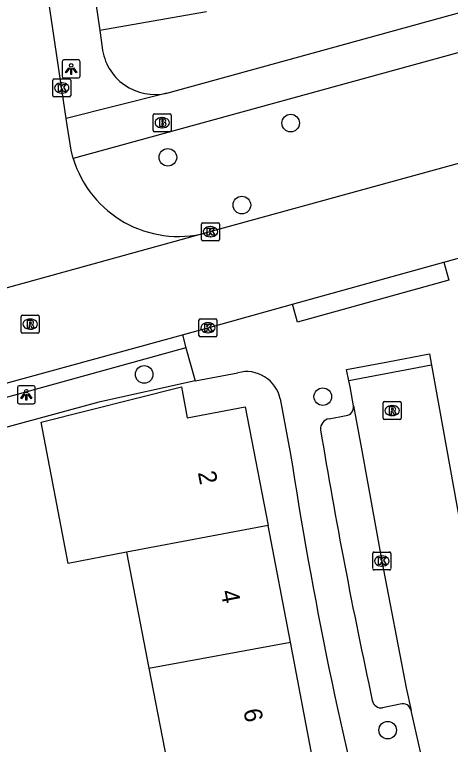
# Model space of a CAD drawing. Extents: x 159053 to 160041, y 380450 to 381422.
# Drawn here: x 159396.56 to 159420.77, y 380943.86 to 380984.43 of the extents above; entities that cross this region are included whole.
import ezdxf

# ---------------------------------------------------------------- set-up
doc = ezdxf.new("R2010")
doc.units = 0
for name, color, linetype in [('IMGEO_Boom', 7, 'Continuous'), ('IMGEO_Brandkraan', 7, 'Continuous'), ('IMGEO_Groenvoorziening', 7, 'Continuous'), ('IMGEO_Hek', 7, 'Continuous'), ('IMGEO_Kolk', 7, 'Continuous'), ('IMGEO_Lichtpunt', 7, 'Continuous'), ('IMGEO_Pand', 7, 'Continuous'), ('IMGEO_Pand_nummerreeks', 7, 'Continuous'), ('IMGEO_Rijbaan_lokaal_open', 7, 'Continuous'), ('IMGEO_Rioolput', 7, 'Continuous'), ('IMGEO_Voetpad_open', 7, 'Continuous')]:
    doc.layers.add(name, color=color, linetype=linetype)

msp = doc.modelspace()

# ---------------------------------------------------------------- linework, layer by layer
at = {"layer": 'IMGEO_Boom'}
for centre in [(159411.897, 380978.399), (159405.073, 380976.496), (159409.185, 380973.842), (159403.754, 380964.429), (159413.68, 380963.194), (159417.283, 380944.658)]:
    msp.add_circle(centre, 0.489, dxfattribs=at)
at = {"layer": 'IMGEO_Brandkraan'}
for p, q in [((159404.258, 380977.996), (159404.258, 380978.848)), ((159404.333, 380978.922), (159405.185, 380978.922)), ((159404.746, 380978.702), (159404.771, 380978.702)), ((159405.259, 380978.848), (159405.259, 380977.996)), ((159405.185, 380977.922), (159404.333, 380977.922)), ((159404.769, 380978.142), (159404.744, 380978.142))]:
    msp.add_line(p, q, dxfattribs=at)
for points in [[(159404.258, 380977.996), (159404.258, 380978.848)], [(159404.333, 380978.922), (159405.185, 380978.922)], [(159405.259, 380978.848), (159405.259, 380977.996)], [(159404.606, 380978.622), (159404.606, 380978.222), (159404.819, 380978.222)], [(159404.837, 380978.622), (159404.606, 380978.622)], [(159404.785, 380978.541), (159404.731, 380978.541), (159404.731, 380978.465)], [(159404.731, 380978.465), (159404.784, 380978.465)], [(159404.793, 380978.389), (159404.731, 380978.389), (159404.731, 380978.308)], [(159404.731, 380978.308), (159404.793, 380978.308)], [(159405.185, 380977.922), (159404.333, 380977.922)]]:
    msp.add_lwpolyline(points, dxfattribs=at)
for centre, radius, start, end in [((159404.335, 380978.846), 0.0765, 91.552, 178.448), ((159404.335, 380978.846), 0.0765, 91.552, 178.448), ((159405.183, 380978.846), 0.0765, 1.552, 88.448), ((159405.183, 380978.846), 0.0765, 1.552, 88.448), ((159404.786, 380978.503), 0.0379, 267.8285, 90.9355), ((159404.794, 380978.348), 0.0404, 269.8759, 90.5077), ((159404.825, 380978.473), 0.251, 268.6676, 293.5347), ((159404.841, 380978.477), 0.145, 59.4692, 91.5367), ((159404.866, 380978.524), 0.0922, 285.5137, 58.1501), ((159404.871, 380978.332), 0.105, 301.3115, 78.989), ((159404.335, 380977.998), 0.0765, 181.552, 268.448), ((159404.335, 380977.998), 0.0765, 181.552, 268.448), ((159405.183, 380977.998), 0.0765, 271.552, 358.448), ((159405.183, 380977.998), 0.0765, 271.552, 358.448)]:
    msp.add_arc(centre, radius, start, end, dxfattribs=at)
for centre, major_axis, ratio, start_param, end_param in [((159404.745, 380978.422), (-0.387, 0.002), 0.722429, 4.712389, 7.853982), ((159404.77, 380978.422), (-0.39, 0.002), 0.717154, 1.570796, 4.712389)]:
    msp.add_ellipse(centre, major_axis=major_axis, ratio=ratio, start_param=start_param, end_param=end_param, dxfattribs=at)
at = {"layer": 'IMGEO_Groenvoorziening'}
for points in [[(159407.214, 380984.584), (159401.289, 380983.538)], [(159406.59, 380964.068), (159401.237, 380962.888), (159388.835, 380959.508)]]:
    msp.add_lwpolyline(points, dxfattribs=at)
at = {"layer": 'IMGEO_Hek'}
msp.add_lwpolyline([(159406.59, 380964.068), (159401.237, 380962.888), (159388.835, 380959.508)], dxfattribs=at)
at = {"layer": 'IMGEO_Kolk'}
for p, q in [((159398.674, 380979.925), (159398.674, 380980.777)), ((159398.749, 380980.851), (159399.601, 380980.851)), ((159399.675, 380980.777), (159399.675, 380979.925)), ((159399.162, 380980.631), (159399.187, 380980.631)), ((159399.185, 380980.071), (159399.16, 380980.071)), ((159399.601, 380979.851), (159398.749, 380979.851)), ((159406.941, 380971.937), (159406.941, 380972.789)), ((159407.016, 380972.863), (159407.868, 380972.863)), ((159407.429, 380972.643), (159407.454, 380972.643)), ((159407.942, 380972.789), (159407.942, 380971.937)), ((159407.868, 380971.863), (159407.016, 380971.863)), ((159407.452, 380972.083), (159407.427, 380972.083)), ((159406.8, 380966.597), (159406.8, 380967.449)), ((159406.875, 380967.523), (159407.727, 380967.523)), ((159407.288, 380967.303), (159407.313, 380967.303)), ((159407.801, 380967.449), (159407.801, 380966.597)), ((159407.727, 380966.523), (159406.875, 380966.523)), ((159407.311, 380966.743), (159407.286, 380966.743)), ((159416.458, 380953.633), (159416.458, 380954.485)), ((159416.533, 380954.559), (159417.385, 380954.559)), ((159416.946, 380954.339), (159416.971, 380954.339)), ((159417.459, 380954.485), (159417.459, 380953.633)), ((159417.385, 380953.559), (159416.533, 380953.559)), ((159416.969, 380953.779), (159416.944, 380953.779))]:
    msp.add_line(p, q, dxfattribs=at)
for points in [[(159398.674, 380979.925), (159398.674, 380980.777)], [(159398.749, 380980.851), (159399.601, 380980.851)], [(159399.675, 380980.777), (159399.675, 380979.925)], [(159398.995, 380980.551), (159399.118, 380980.551), (159399.118, 380980.4), (159399.248, 380980.551), (159399.412, 380980.551), (159399.266, 380980.4), (159399.419, 380980.151), (159399.267, 380980.151), (159399.182, 380980.315), (159399.118, 380980.248), (159399.118, 380980.151), (159398.995, 380980.151), (159398.995, 380980.551)], [(159399.601, 380979.851), (159398.749, 380979.851)], [(159406.941, 380971.937), (159406.941, 380972.789)], [(159407.016, 380972.863), (159407.868, 380972.863)], [(159407.262, 380972.563), (159407.385, 380972.563), (159407.385, 380972.412), (159407.515, 380972.563), (159407.679, 380972.563), (159407.533, 380972.412), (159407.686, 380972.163), (159407.534, 380972.163), (159407.449, 380972.327), (159407.385, 380972.26), (159407.385, 380972.163), (159407.262, 380972.163), (159407.262, 380972.563)], [(159407.942, 380972.789), (159407.942, 380971.937)], [(159407.868, 380971.863), (159407.016, 380971.863)], [(159406.8, 380966.597), (159406.8, 380967.449)], [(159406.875, 380967.523), (159407.727, 380967.523)], [(159407.801, 380967.449), (159407.801, 380966.597)], [(159407.121, 380967.223), (159407.244, 380967.223), (159407.244, 380967.072), (159407.374, 380967.223), (159407.538, 380967.223), (159407.392, 380967.072), (159407.545, 380966.823), (159407.393, 380966.823), (159407.308, 380966.987), (159407.244, 380966.92), (159407.244, 380966.823), (159407.121, 380966.823), (159407.121, 380967.223)], [(159407.727, 380966.523), (159406.875, 380966.523)], [(159416.458, 380953.633), (159416.458, 380954.485)], [(159416.533, 380954.559), (159417.385, 380954.559)], [(159417.459, 380954.485), (159417.459, 380953.633)], [(159416.779, 380954.259), (159416.902, 380954.259), (159416.902, 380954.108), (159417.032, 380954.259), (159417.196, 380954.259), (159417.05, 380954.108), (159417.203, 380953.859), (159417.051, 380953.859), (159416.966, 380954.023), (159416.902, 380953.956), (159416.902, 380953.859), (159416.779, 380953.859), (159416.779, 380954.259)], [(159417.385, 380953.559), (159416.533, 380953.559)]]:
    msp.add_lwpolyline(points, dxfattribs=at)
for centre, start, end in [((159398.751, 380980.775), 91.552, 178.448), ((159398.751, 380980.775), 91.552, 178.448), ((159399.599, 380980.775), 1.552, 88.448), ((159399.599, 380980.775), 1.552, 88.448), ((159398.751, 380979.927), 181.552, 268.448), ((159398.751, 380979.927), 181.552, 268.448), ((159399.599, 380979.927), 271.552, 358.448), ((159399.599, 380979.927), 271.552, 358.448), ((159407.018, 380972.787), 91.552, 178.448), ((159407.018, 380972.787), 91.552, 178.448), ((159407.866, 380972.787), 1.552, 88.448), ((159407.866, 380972.787), 1.552, 88.448), ((159407.018, 380971.939), 181.552, 268.448), ((159407.018, 380971.939), 181.552, 268.448), ((159407.866, 380971.939), 271.552, 358.448), ((159407.866, 380971.939), 271.552, 358.448), ((159406.877, 380967.447), 91.552, 178.448), ((159406.877, 380967.447), 91.552, 178.448), ((159407.725, 380967.447), 1.552, 88.448), ((159407.725, 380967.447), 1.552, 88.448), ((159406.877, 380966.599), 181.552, 268.448), ((159406.877, 380966.599), 181.552, 268.448), ((159407.725, 380966.599), 271.552, 358.448), ((159407.725, 380966.599), 271.552, 358.448), ((159416.535, 380954.483), 91.552, 178.448), ((159416.535, 380954.483), 91.552, 178.448), ((159417.383, 380954.483), 1.552, 88.448), ((159417.383, 380954.483), 1.552, 88.448), ((159416.535, 380953.635), 181.552, 268.448), ((159416.535, 380953.635), 181.552, 268.448), ((159417.383, 380953.635), 271.552, 358.448), ((159417.383, 380953.635), 271.552, 358.448)]:
    msp.add_arc(centre, 0.0765, start, end, dxfattribs=at)
for centre, major_axis, ratio, start_param, end_param in [((159399.161, 380980.351), (-0.387, 0.002), 0.722429, 4.712389, 7.853982), ((159399.186, 380980.351), (-0.39, 0.002), 0.717154, 1.570796, 4.712389), ((159407.428, 380972.363), (-0.387, 0.002), 0.722429, 4.712389, 7.853982), ((159407.453, 380972.363), (-0.39, 0.002), 0.717154, 1.570796, 4.712389), ((159407.287, 380967.023), (-0.387, 0.002), 0.722429, 4.712389, 7.853982), ((159407.312, 380967.023), (-0.39, 0.002), 0.717154, 1.570796, 4.712389), ((159416.945, 380954.059), (-0.387, 0.002), 0.722429, 4.712389, 7.853982), ((159416.97, 380954.059), (-0.39, 0.002), 0.717154, 1.570796, 4.712389)]:
    msp.add_ellipse(centre, major_axis=major_axis, ratio=ratio, start_param=start_param, end_param=end_param, dxfattribs=at)
at = {"layer": 'IMGEO_Lichtpunt'}
for p, q in [((159400.101, 380981.908), (159399.293, 380981.908)), ((159400.101, 380981.908), (159399.293, 380981.908)), ((159399.199, 380981.813), (159399.199, 380981.006)), ((159399.199, 380981.813), (159399.199, 380981.006)), ((159400.195, 380981.006), (159400.195, 380981.813)), ((159400.195, 380981.006), (159400.195, 380981.813)), ((159399.293, 380980.912), (159400.101, 380980.912)), ((159399.293, 380980.912), (159400.101, 380980.912)), ((159396.711, 380963.701), (159396.711, 380962.894)), ((159396.711, 380963.701), (159396.711, 380962.894)), ((159397.613, 380963.796), (159396.805, 380963.796)), ((159397.613, 380963.796), (159396.805, 380963.796)), ((159397.707, 380962.894), (159397.707, 380963.701)), ((159397.707, 380962.894), (159397.707, 380963.701)), ((159396.805, 380962.8), (159397.613, 380962.8)), ((159396.805, 380962.8), (159397.613, 380962.8))]:
    msp.add_line(p, q, dxfattribs=at)
for points in [[(159399.573, 380981.477), (159399.612, 380981.449), (159399.424, 380981.187), (159399.386, 380981.214), (159399.573, 380981.477)], [(159399.785, 380981.449), (159399.823, 380981.476), (159400.01, 380981.214), (159399.971, 380981.186), (159399.785, 380981.449)], [(159399.675, 380981.429), (159399.722, 380981.429), (159399.722, 380981.107), (159399.675, 380981.107), (159399.675, 380981.429)], [(159397.085, 380963.365), (159397.124, 380963.337), (159396.936, 380963.075), (159396.898, 380963.102), (159397.085, 380963.365)], [(159397.187, 380963.317), (159397.234, 380963.317), (159397.234, 380962.995), (159397.187, 380962.995), (159397.187, 380963.317)], [(159397.297, 380963.337), (159397.335, 380963.364), (159397.522, 380963.102), (159397.483, 380963.074), (159397.297, 380963.337)]]:
    msp.add_lwpolyline(points, dxfattribs=at)
for centre in [(159399.698, 380981.611), (159397.21, 380963.499)]:
    msp.add_circle(centre, 0.0994, dxfattribs=at)
for centre, start, end in [((159399.293, 380981.813), 90, 180), ((159399.293, 380981.813), 90, 180), ((159400.101, 380981.813), 0, 90), ((159400.101, 380981.813), 0, 90), ((159399.293, 380981.006), 180, 270), ((159399.293, 380981.006), 180, 270), ((159400.101, 380981.006), 270, 0), ((159400.101, 380981.006), 270, 360), ((159396.805, 380963.701), 90, 180), ((159396.805, 380963.701), 90, 180), ((159397.613, 380963.701), 0, 90), ((159397.613, 380963.701), 0, 90), ((159396.805, 380962.894), 180, 270), ((159396.805, 380962.894), 180, 270), ((159397.613, 380962.894), 270, 0), ((159397.613, 380962.894), 270, 360)]:
    msp.add_arc(centre, 0.0946, start, end, dxfattribs=at)
at = {"layer": 'IMGEO_Pand'}
for points in [[(159402.782, 380954.543), (159399.542, 380953.918), (159398.04, 380961.776), (159405.826, 380963.737), (159406.151, 380962.017), (159409.373, 380962.626), (159410.636, 380956.033)], [(159410.636, 380956.033), (159402.782, 380954.543)], [(159411.879, 380949.539), (159410.636, 380956.033)], [(159402.782, 380954.543), (159404.022, 380948.11)], [(159404.022, 380948.11), (159411.879, 380949.539)], [(159409.953, 380939.13), (159409.24, 380942.056), (159413.168, 380942.808), (159411.879, 380949.539)], [(159404.022, 380948.11), (159405.255, 380941.709), (159403.062, 380941.231), (159403.913, 380937.763)]]:
    msp.add_lwpolyline(points, dxfattribs=at)
at = {"layer": 'IMGEO_Rijbaan_lokaal_open'}
for points in [[(159399.423, 380978.652), (159398.743, 380983.277), (159396.672, 380997.098)], [(159399.81, 380976.439), (159399.691, 380976.895), (159399.477, 380978.287), (159399.423, 380978.652)], [(159427.679, 380977.936), (159407.199, 380972.295)], [(159407.199, 380972.295), (159388.428, 380967.108)], [(159420.412, 380970.666), (159424.234, 380971.723)], [(159411.991, 380968.337), (159420.412, 380970.666)], [(159405.884, 380966.636), (159407.297, 380967.024), (159411.991, 380968.337)], [(159371.327, 380958.167), (159387.418, 380961.568), (159405.884, 380966.636)], [(159419.726, 380964.951), (159415.125, 380964.07)], [(159419.726, 380964.951), (159421.546, 380954.773), (159422.519, 380949.866), (159423.957, 380943.077)], [(159415.388, 380962.676), (159415.195, 380963.744), (159415.125, 380964.07)], [(159415.388, 380962.676), (159415.828, 380960.289), (159416.956, 380954.059), (159418.32, 380947.01), (159418.584, 380945.758)], [(159420.654, 380936.951), (159420.406, 380937.922), (159419.538, 380941.564), (159418.584, 380945.758)]]:
    msp.add_lwpolyline(points, dxfattribs=at)
msp.add_arc((159405.661, 380978.212), 6.114, 196.8601, 284.5696, dxfattribs=at)
at = {"layer": 'IMGEO_Rioolput'}
for p, q in [((159396.993, 380967.724), (159397.845, 380967.724)), ((159396.918, 380966.798), (159396.918, 380967.65)), ((159397.406, 380967.504), (159397.431, 380967.504)), ((159397.919, 380967.65), (159397.919, 380966.798)), ((159397.429, 380966.944), (159397.404, 380966.944)), ((159397.845, 380966.724), (159396.993, 380966.724)), ((159417.035, 380961.995), (159417.035, 380962.847)), ((159417.11, 380962.921), (159417.962, 380962.921)), ((159418.036, 380962.847), (159418.036, 380961.995)), ((159417.523, 380962.701), (159417.548, 380962.701)), ((159417.546, 380962.141), (159417.521, 380962.141)), ((159417.962, 380961.921), (159417.11, 380961.921))]:
    msp.add_line(p, q, dxfattribs=at)
for points in [[(159396.993, 380967.724), (159397.845, 380967.724)], [(159396.918, 380966.798), (159396.918, 380967.65)], [(159397.507, 380967.422), (159397.255, 380967.424), (159397.255, 380967.024)], [(159397.433, 380967.343), (159397.379, 380967.343), (159397.379, 380967.262)], [(159397.919, 380967.65), (159397.919, 380966.798)], [(159397.255, 380967.024), (159397.379, 380967.024), (159397.379, 380967.186), (159397.39, 380967.186)], [(159397.379, 380967.262), (159397.431, 380967.262)], [(159397.437, 380967.157), (159397.508, 380967.024), (159397.648, 380967.024), (159397.583, 380967.15)], [(159397.845, 380966.724), (159396.993, 380966.724)], [(159417.035, 380961.995), (159417.035, 380962.847)], [(159417.11, 380962.921), (159417.962, 380962.921)], [(159418.036, 380962.847), (159418.036, 380961.995)], [(159417.624, 380962.619), (159417.372, 380962.621), (159417.372, 380962.221)], [(159417.55, 380962.54), (159417.496, 380962.54), (159417.496, 380962.459)], [(159417.496, 380962.459), (159417.548, 380962.459)], [(159417.372, 380962.221), (159417.496, 380962.221), (159417.496, 380962.383), (159417.507, 380962.383)], [(159417.554, 380962.354), (159417.625, 380962.221), (159417.765, 380962.221), (159417.7, 380962.347)], [(159417.962, 380961.921), (159417.11, 380961.921)]]:
    msp.add_lwpolyline(points, dxfattribs=at)
for centre, radius, start, end in [((159396.995, 380967.648), 0.0765, 91.552, 178.448), ((159396.995, 380967.648), 0.0765, 91.552, 178.448), ((159397.843, 380967.648), 0.0765, 1.552, 88.448), ((159397.843, 380967.648), 0.0765, 1.552, 88.448), ((159397.439, 380967.247), 0.0964, 77.0061, 93.1865), ((159397.453, 380967.304), 0.0378, 276.6634, 79.6772), ((159397.506, 380967.312), 0.109, 350.3612, 89.416), ((159397.504, 380967.312), 0.112, 277.5842, 350.9817), ((159397.389, 380967.133), 0.0533, 26.0293, 88.6989), ((159397.415, 380967.451), 0.19, 274.7715, 282.9687), ((159397.488, 380967.097), 0.108, 29.5134, 73.7905), ((159396.995, 380966.8), 0.0765, 181.552, 268.448), ((159396.995, 380966.8), 0.0765, 181.552, 268.448), ((159397.843, 380966.8), 0.0765, 271.552, 358.448), ((159397.843, 380966.8), 0.0765, 271.552, 358.448), ((159417.112, 380962.845), 0.0765, 91.552, 178.448), ((159417.112, 380962.845), 0.0765, 91.552, 178.448), ((159417.96, 380962.845), 0.0765, 1.552, 88.448), ((159417.96, 380962.845), 0.0765, 1.552, 88.448), ((159417.532, 380962.648), 0.19, 274.7715, 282.9687), ((159417.556, 380962.444), 0.0964, 77.0061, 93.1865), ((159417.57, 380962.501), 0.0378, 276.6634, 79.6772), ((159417.623, 380962.509), 0.109, 350.3612, 89.416), ((159417.621, 380962.509), 0.112, 277.5842, 350.9817), ((159417.506, 380962.33), 0.0533, 26.0293, 88.6989), ((159417.605, 380962.294), 0.108, 29.5134, 73.7905), ((159417.112, 380961.997), 0.0765, 181.552, 268.448), ((159417.112, 380961.997), 0.0765, 181.552, 268.448), ((159417.96, 380961.997), 0.0765, 271.552, 358.448), ((159417.96, 380961.997), 0.0765, 271.552, 358.448)]:
    msp.add_arc(centre, radius, start, end, dxfattribs=at)
for centre, major_axis, ratio, start_param, end_param in [((159397.405, 380967.224), (-0.387, 0.002), 0.722429, 4.712389, 7.853982), ((159397.43, 380967.224), (-0.39, 0.002), 0.717154, 1.570796, 4.712389), ((159417.522, 380962.421), (-0.387, 0.002), 0.722429, 4.712389, 7.853982), ((159417.547, 380962.421), (-0.39, 0.002), 0.717154, 1.570796, 4.712389)]:
    msp.add_ellipse(centre, major_axis=major_axis, ratio=ratio, start_param=start_param, end_param=end_param, dxfattribs=at)
at = {"layer": 'IMGEO_Voetpad_open'}
for points in [[(159386.52, 381084.815), (159398.888, 381000), (159401.289, 380983.538)], [(159405.022, 380980.072), (159426.077, 380985.889), (159425.664, 380988.567)], [(159427.679, 380977.936), (159426.442, 380983.759), (159399.81, 380976.439)], [(159401.289, 380983.538), (159401.426, 380982.595)], [(159405.022, 380980.072), (159399.423, 380978.652)], [(159420.412, 380970.666), (159420.689, 380969.664), (159412.268, 380967.335), (159411.991, 380968.337)], [(159405.884, 380966.636), (159406.074, 380965.914)], [(159406.074, 380965.914), (159388.31, 380961)], [(159406.074, 380965.914), (159406.59, 380964.068)], [(159415.125, 380964.07), (159414.99, 380964.703), (159417.293, 380965.134), (159419.615, 380965.569), (159419.726, 380964.951)], [(159406.59, 380964.068), (159408.965, 380964.525)], [(159411.314, 380963.08), (159411.874, 380960.098)], [(159414.03, 380961.966), (159414.982, 380962.15)], [(159417.988, 380946.109), (159417.003, 380945.894)]]:
    msp.add_lwpolyline(points, dxfattribs=at)
for centre, radius, start, end in [((159404.339, 380982.922), 2.931, 186.4078, 283.4842), ((159409.444, 380962.672), 1.914, 12.3147, 104.4894), ((159414.918, 380962.619), 0.473, 277.7512, 6.9223), ((159414.131, 380961.396), 0.579, 100.017, 183.8433), ((159719.755, 381012.09), 310.376, 189.40753, 192.23731), ((159643.326, 380995.404), 234.129, 188.67315, 200.59863), ((159416.937, 380946.407), 0.517, 191.723, 277.2774), ((159418.124, 380945.659), 0.47, 12.1855, 106.8246)]:
    msp.add_arc(centre, radius, start, end, dxfattribs=at)

# ---------------------------------------------------------------- texts
at = {"layer": 'IMGEO_Pand_nummerreeks'}
for s, p in [('2', (159406.732, 380958.979)), ('4', (159407.997, 380952.371)), ('6', (159409.262, 380945.765))]:
    msp.add_text(s, height=1, rotation=280.8405, dxfattribs=at).set_placement(p)

doc.saveas('drawing.dxf')
